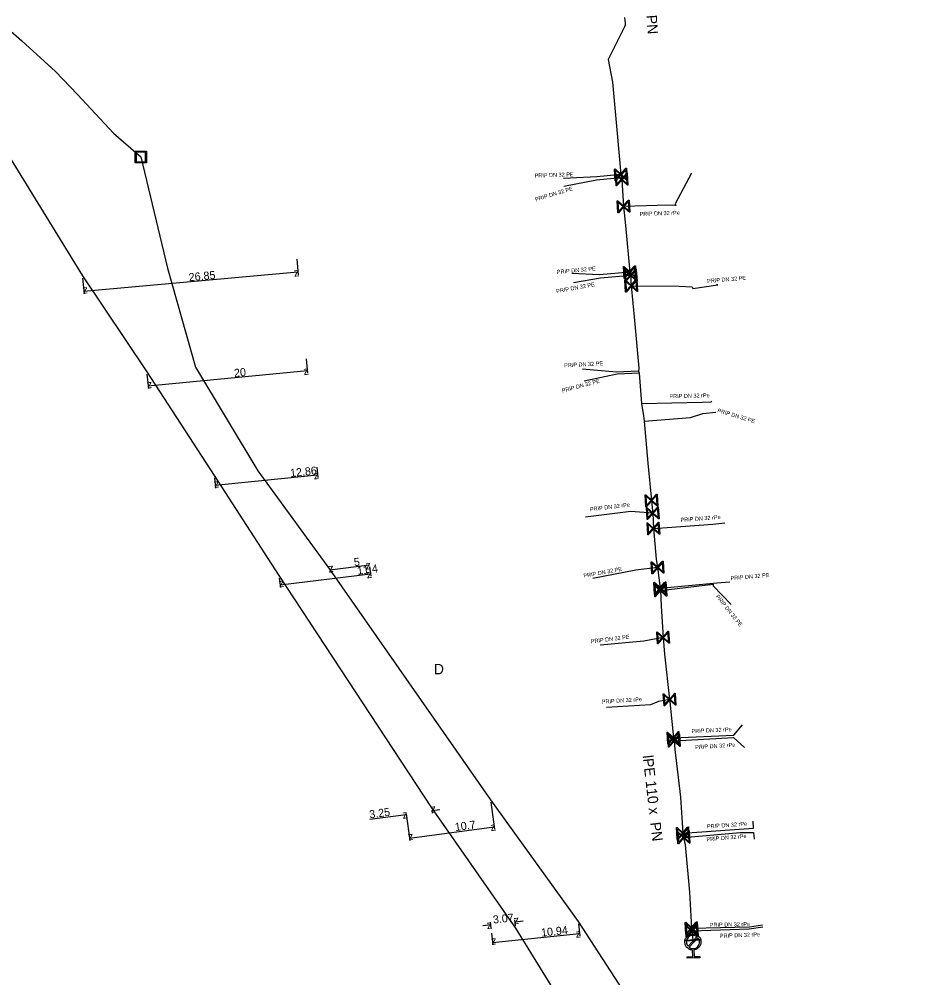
# Model space of a CAD drawing. Extents: x -643544 to -637295, y -1119190 to -1111715.
# Drawn here: x -641176.6 to -641064.3, y -1114622.1 to -1114502.3 of the extents above; entities that cross this region are included whole.
import ezdxf

# ---------------------------------------------------------------- set-up
doc = ezdxf.new("R2010")
doc.units = 0
for name, color, linetype in [('Default', 7, 'Continuous'), ('VP Hydrant', 7, 'Continuous'), ('VP Kótování', 7, 'Continuous'), ('VP Popis přípojky', 7, 'Continuous'), ('VP Přípojka', 7, 'Continuous'), ('VP Řad', 7, 'Continuous'), ('VP Řad - označení', 7, 'Continuous'), ('VP Řad - popis', 7, 'Continuous'), ('VP Šachta', 7, 'Continuous'), ('VP Šoupě', 7, 'Continuous')]:
    doc.layers.add(name, color=color, linetype=linetype)

msp = doc.modelspace()

# ---------------------------------------------------------------- linework, layer by layer
at = {"layer": 'Default'}
for points in [[(-641092.48, -1114618.58), (-641092.84, -1114618.56), (-641093.11, -1114618.31), (-641093.41, -1114618.03), (-641093.42, -1114617.61), (-641093.43, -1114617.2), (-641093.15, -1114616.89), (-641092.87, -1114616.59), (-641092.45, -1114616.58), (-641092.04, -1114616.57), (-641091.74, -1114616.85), (-641091.43, -1114617.13), (-641091.42, -1114617.55), (-641091.41, -1114617.96), (-641091.69, -1114618.26), (-641091.94, -1114618.53), (-641092.3, -1114618.57)], [(-641091.93, -1114616.93), (-641092.15, -1114616.76), (-641092.44, -1114616.77), (-641092.78, -1114616.78), (-641093.01, -1114617.02), (-641093.24, -1114617.27), (-641093.23, -1114617.61), (-641093.22, -1114617.9), (-641093.04, -1114618.11)], [(-641092.91, -1114618.23), (-641092.69, -1114618.4), (-641092.39, -1114618.39), (-641092.05, -1114618.38), (-641091.83, -1114618.14), (-641091.6, -1114617.89), (-641091.61, -1114617.56), (-641091.62, -1114617.26), (-641091.8, -1114617.05)]]:
    msp.add_open_spline(points, degree=3, dxfattribs=at)
at = {"layer": 'VP Hydrant'}
for points in [[(-641093.04, -1114618.11), (-641091.93, -1114616.93)], [(-641091.8, -1114617.05), (-641092.91, -1114618.23)], [(-641092.3, -1114618.57), (-641092.27, -1114619.39), (-641091.58, -1114619.37), (-641091.58, -1114619.55), (-641093.14, -1114619.6), (-641093.14, -1114619.42), (-641092.45, -1114619.4), (-641092.48, -1114618.58)]]:
    msp.add_lwpolyline(points, dxfattribs=at)
at = {"layer": 'VP Kótování'}
for points in [[(-641141.95, -1114532.25), (-641141.78, -1114534.2)], [(-641141.81, -1114533.9), (-641168.55, -1114536.3)], [(-641168.7, -1114534.64), (-641168.52, -1114536.6)], [(-641140.75, -1114544.7), (-641140.58, -1114546.5)], [(-641140.61, -1114546.2), (-641160.51, -1114548.14)], [(-641160.66, -1114546.64), (-641160.48, -1114548.44)], [(-641139.43, -1114558.27), (-641139.3, -1114559.54)], [(-641139.33, -1114559.25), (-641152.12, -1114560.56)], [(-641152.22, -1114559.58), (-641152.09, -1114560.86)], [(-641132.85, -1114570.5), (-641137.81, -1114571.11)], [(-641137.79, -1114571.31), (-641137.78, -1114571.41)], [(-641132.83, -1114570.7), (-641132.82, -1114570.8)], [(-641132.83, -1114570.7), (-641132.68, -1114571.89)], [(-641144.14, -1114572.1), (-641143.99, -1114573.29)], [(-641132.72, -1114571.6), (-641144.03, -1114573)], [(-641117.67, -1114600.12), (-641117.21, -1114603.47)], [(-641125.05, -1114601.13), (-641125, -1114601.48)], [(-641124.05, -1114601.05), (-641125.04, -1114601.19)], [(-641132.79, -1114602.24), (-641128.26, -1114601.63)], [(-641128.27, -1114601.57), (-641127.81, -1114604.91)], [(-641128.27, -1114601.57), (-641128.22, -1114601.92)], [(-641127.85, -1114604.61), (-641117.25, -1114603.17)], [(-641118.7, -1114615.51), (-641117.71, -1114615.41)], [(-641117.66, -1114615.86), (-641117.74, -1114615.11)], [(-641114.61, -1114615.54), (-641114.69, -1114614.79)], [(-641113.66, -1114614.99), (-641114.65, -1114615.09)], [(-641106.72, -1114615.32), (-641106.56, -1114616.81)], [(-641117.6, -1114616.46), (-641117.44, -1114617.95)], [(-641117.47, -1114617.65), (-641106.59, -1114616.51)]]:
    msp.add_lwpolyline(points, dxfattribs=at)
at = {"layer": 'VP Přípojka'}
for points in [[(-641101.43, -1114521.7), (-641104.44, -1114521.97), (-641108.61, -1114522.19)], [(-641101.33, -1114522.32), (-641101.45, -1114522.11), (-641104.46, -1114522.38), (-641108.56, -1114523.19)], [(-641092.62, -1114521.51), (-641094.63, -1114525.35), (-641094.55, -1114525.55), (-641095.47, -1114525.5), (-641101.1, -1114525.68)], [(-641100.32, -1114533.87), (-641104.11, -1114534.22), (-641107.55, -1114534.06)], [(-641100.2, -1114534.3), (-641103.99, -1114534.65), (-641107.35, -1114535.22)], [(-641100.14, -1114535.59), (-641094.13, -1114535.62), (-641092.52, -1114535.72), (-641092.44, -1114535.94), (-641089.31, -1114535.47)], [(-641089.31, -1114535.47), (-641089.47, -1114535.45)], [(-641099.21, -1114546.27), (-641101.96, -1114546.38), (-641106.24, -1114546.02)], [(-641099.16, -1114546.5), (-641101.88, -1114546.64), (-641106.01, -1114547.49)], [(-641098.86, -1114550.28), (-641091.25, -1114550.11), (-641090.16, -1114550.09)], [(-641090.07, -1114550.02), (-641090.16, -1114550.09)], [(-641098.53, -1114552.49), (-641092.72, -1114552.03), (-641091.17, -1114551.54), (-641089.58, -1114551.4)], [(-641097.45, -1114564.01), (-641100.2, -1114563.81), (-641105.87, -1114564.49)], [(-641097.37, -1114565.92), (-641089.93, -1114565.38), (-641088.44, -1114565.2)], [(-641096.85, -1114570.78), (-641099.57, -1114571.1), (-641104.92, -1114572.17)], [(-641096.51, -1114573.35), (-641089.45, -1114572.71), (-641087.83, -1114572.58)], [(-641096.49, -1114573.66), (-641089.88, -1114572.87), (-641089.88, -1114573.07), (-641087.64, -1114575.4)], [(-641096.16, -1114579.55), (-641098.55, -1114580), (-641104.02, -1114580.51)], [(-641095.34, -1114587.29), (-641096.72, -1114587.51), (-641097.71, -1114587.93), (-641103.23, -1114588.29)], [(-641094.87, -1114592.08), (-641087.32, -1114591.74), (-641086.24, -1114590.46)], [(-641094.79, -1114592.45), (-641087.34, -1114592.01), (-641085.97, -1114593.26)], [(-641093.68, -1114603.98), (-641084.87, -1114603.34), (-641084.9, -1114602.48)], [(-641093.6, -1114604.51), (-641086.52, -1114603.9), (-641084.84, -1114603.9), (-641084.77, -1114604.74)], [(-641092.6, -1114615.83), (-641085.37, -1114615.67), (-641083.72, -1114615.45)], [(-641092.55, -1114616.19), (-641085.38, -1114615.92), (-641083.7, -1114615.7)]]:
    msp.add_lwpolyline(points, dxfattribs=at)
at = {"layer": 'VP Řad'}
for points in [[(-641272.94, -1114330.06), (-641272.34, -1114336.32), (-641272.11, -1114337.6), (-641270.76, -1114340.71), (-641269.86, -1114342.84), (-641268.15, -1114346.41), (-641267.42, -1114349.17), (-641260.05, -1114373.85), (-641246.44, -1114396.73), (-641232.73, -1114420.13), (-641224.28, -1114436.22), (-641214.82, -1114454.08), (-641189.89, -1114497.4), (-641179.59, -1114516.72), (-641168.72, -1114534.34), (-641160.69, -1114546.34), (-641152.25, -1114559.28), (-641144.18, -1114571.8), (-641125.09, -1114600.83), (-641114.58, -1114615.84), (-641090.67, -1114654.64), (-641085.81, -1114661.49), (-641065.7, -1114689.7), (-641051.68, -1114712.31)], [(-641184.99, -1114496.55), (-641180.87, -1114500.98), (-641176.31, -1114504.98), (-641172.08, -1114508.83), (-641169.35, -1114511.67), (-641164.86, -1114516.52), (-641161.43, -1114519.48)], [(-641100.96, -1114502.08), (-641100.89, -1114502.79), (-641100.9, -1114503.01), (-641100.96, -1114503.22), (-641103.02, -1114507.3), (-641102.49, -1114510.16), (-641101.93, -1114516.1), (-641101.43, -1114521.7), (-641101.37, -1114522.06), (-641101.33, -1114522.32), (-641101.1, -1114525.68), (-641100.85, -1114528.04), (-641100.32, -1114533.87), (-641100.28, -1114534.01), (-641100.2, -1114534.3), (-641100.17, -1114534.95), (-641100.14, -1114535.59), (-641099.74, -1114539.91), (-641099.18, -1114545.88), (-641099.21, -1114546.27), (-641099.16, -1114546.5), (-641098.86, -1114550.28), (-641098.62, -1114551.85), (-641098.53, -1114552.49), (-641098.04, -1114557.75), (-641097.6, -1114562.42), (-641097.49, -1114563.72), (-641097.45, -1114564.01), (-641097.37, -1114565.92), (-641097, -1114569.75), (-641096.85, -1114570.78), (-641096.51, -1114573.35), (-641096.49, -1114573.66), (-641096.38, -1114575.63), (-641096.16, -1114579.55), (-641095.97, -1114581.62), (-641095.34, -1114587.29), (-641095.31, -1114587.58), (-641094.87, -1114592.08), (-641094.79, -1114592.45), (-641094.67, -1114593.51), (-641093.99, -1114599.47), (-641093.68, -1114603.98), (-641093.6, -1114604.51), (-641093.39, -1114605.43), (-641092.86, -1114611.35), (-641092.6, -1114615.83), (-641092.55, -1114616.19), (-641092.45, -1114617.35), (-641092.42, -1114617.58)], [(-641161.43, -1114519.48), (-641158.08, -1114533.39), (-641154.58, -1114545.74), (-641146.79, -1114558.72), (-641137.83, -1114571.01), (-641117.71, -1114599.83), (-641106.75, -1114615.02), (-641101.23, -1114623.57), (-641095.69, -1114632.58), (-641088.77, -1114640.85), (-641077.68, -1114658.12), (-641055.7, -1114689.08)]]:
    msp.add_lwpolyline(points, dxfattribs=at)
at = {"layer": 'VP Šachta'}
for points in [[(-641160.72, -1114518.76), (-641160.72, -1114520.21), (-641162.14, -1114520.21), (-641162.14, -1114518.76), (-641160.72, -1114518.76)], [(-641162.02, -1114518.88), (-641162.02, -1114520.09), (-641160.84, -1114520.09), (-641160.84, -1114518.88), (-641162.02, -1114518.88)]]:
    msp.add_lwpolyline(points, dxfattribs=at)
at = {"layer": 'VP Šoupě'}
for points in [[(-641100.73, -1114520.91), (-641100.64, -1114522.4), (-641100.7, -1114522.41), (-641100.79, -1114522.32), (-641101.42, -1114521.76), (-641102.07, -1114522.49), (-641102.13, -1114522.49), (-641102.22, -1114521), (-641102.16, -1114520.99), (-641101.43, -1114521.64), (-641100.88, -1114521.01), (-641100.79, -1114520.91), (-641100.73, -1114520.91)], [(-641102.05, -1114522.34), (-641101.49, -1114521.7), (-641102.12, -1114521.15), (-641102.05, -1114522.34)], [(-641100.81, -1114521.07), (-641101.37, -1114521.7), (-641100.74, -1114522.25), (-641100.81, -1114521.07)], [(-641100.63, -1114521.53), (-641100.54, -1114523.02), (-641100.6, -1114523.03), (-641100.69, -1114522.94), (-641101.32, -1114522.38), (-641101.97, -1114523.11), (-641102.03, -1114523.11), (-641102.12, -1114521.62), (-641102.06, -1114521.61), (-641101.33, -1114522.26), (-641100.78, -1114521.63), (-641100.69, -1114521.53), (-641100.63, -1114521.53)], [(-641101.95, -1114522.96), (-641101.39, -1114522.32), (-641102.02, -1114521.77), (-641101.95, -1114522.96)], [(-641100.71, -1114521.69), (-641101.27, -1114522.32), (-641100.64, -1114522.87), (-641100.71, -1114521.69)], [(-641100.4, -1114524.89), (-641100.31, -1114526.38), (-641100.37, -1114526.39), (-641100.46, -1114526.3), (-641101.09, -1114525.74), (-641101.74, -1114526.47), (-641101.8, -1114526.47), (-641101.89, -1114524.98), (-641101.83, -1114524.97), (-641101.1, -1114525.62), (-641100.55, -1114524.99), (-641100.46, -1114524.89), (-641100.4, -1114524.89)], [(-641101.72, -1114526.32), (-641101.16, -1114525.68), (-641101.79, -1114525.13), (-641101.72, -1114526.32)], [(-641100.48, -1114525.05), (-641101.04, -1114525.68), (-641100.41, -1114526.23), (-641100.48, -1114525.05)], [(-641099.62, -1114533.08), (-641099.53, -1114534.57), (-641099.59, -1114534.58), (-641099.68, -1114534.49), (-641100.31, -1114533.93), (-641100.96, -1114534.66), (-641101.02, -1114534.66), (-641101.11, -1114533.17), (-641101.05, -1114533.16), (-641100.32, -1114533.81), (-641099.77, -1114533.18), (-641099.68, -1114533.08), (-641099.62, -1114533.08)], [(-641100.94, -1114534.51), (-641100.38, -1114533.87), (-641101.01, -1114533.32), (-641100.94, -1114534.51)], [(-641099.5, -1114533.51), (-641099.41, -1114535), (-641099.47, -1114535.01), (-641099.56, -1114534.92), (-641100.19, -1114534.36), (-641100.84, -1114535.09), (-641100.9, -1114535.09), (-641100.99, -1114533.6), (-641100.93, -1114533.59), (-641100.2, -1114534.24), (-641099.65, -1114533.61), (-641099.56, -1114533.51), (-641099.5, -1114533.51)], [(-641100.82, -1114534.94), (-641100.26, -1114534.3), (-641100.89, -1114533.75), (-641100.82, -1114534.94)], [(-641099.7, -1114533.24), (-641100.26, -1114533.87), (-641099.63, -1114534.42), (-641099.7, -1114533.24)], [(-641099.58, -1114533.67), (-641100.14, -1114534.3), (-641099.51, -1114534.85), (-641099.58, -1114533.67)], [(-641099.44, -1114534.8), (-641099.35, -1114536.29), (-641099.41, -1114536.3), (-641099.5, -1114536.21), (-641100.13, -1114535.65), (-641100.78, -1114536.38), (-641100.84, -1114536.38), (-641100.93, -1114534.89), (-641100.87, -1114534.88), (-641100.14, -1114535.53), (-641099.59, -1114534.9), (-641099.5, -1114534.8), (-641099.44, -1114534.8)], [(-641100.76, -1114536.23), (-641100.2, -1114535.59), (-641100.83, -1114535.04), (-641100.76, -1114536.23)], [(-641099.52, -1114534.96), (-641100.08, -1114535.59), (-641099.45, -1114536.14), (-641099.52, -1114534.96)], [(-641096.9, -1114561.63), (-641096.81, -1114563.12), (-641096.87, -1114563.13), (-641096.96, -1114563.04), (-641097.59, -1114562.48), (-641098.24, -1114563.21), (-641098.3, -1114563.21), (-641098.39, -1114561.72), (-641098.33, -1114561.71), (-641097.6, -1114562.36), (-641097.05, -1114561.73), (-641096.96, -1114561.63), (-641096.9, -1114561.63)], [(-641098.22, -1114563.06), (-641097.66, -1114562.42), (-641098.29, -1114561.87), (-641098.22, -1114563.06)], [(-641096.98, -1114561.79), (-641097.54, -1114562.42), (-641096.91, -1114562.97), (-641096.98, -1114561.79)], [(-641096.75, -1114563.22), (-641096.66, -1114564.71), (-641096.72, -1114564.72), (-641096.81, -1114564.63), (-641097.44, -1114564.07), (-641098.09, -1114564.8), (-641098.15, -1114564.8), (-641098.24, -1114563.31), (-641098.18, -1114563.3), (-641097.45, -1114563.95), (-641096.9, -1114563.32), (-641096.81, -1114563.22), (-641096.75, -1114563.22)], [(-641098.07, -1114564.65), (-641097.51, -1114564.01), (-641098.14, -1114563.46), (-641098.07, -1114564.65)], [(-641096.83, -1114563.38), (-641097.39, -1114564.01), (-641096.76, -1114564.56), (-641096.83, -1114563.38)], [(-641096.67, -1114565.13), (-641096.58, -1114566.62), (-641096.64, -1114566.63), (-641096.73, -1114566.54), (-641097.36, -1114565.98), (-641098.01, -1114566.71), (-641098.07, -1114566.71), (-641098.16, -1114565.22), (-641098.1, -1114565.21), (-641097.37, -1114565.86), (-641096.82, -1114565.23), (-641096.73, -1114565.13), (-641096.67, -1114565.13)], [(-641097.99, -1114566.56), (-641097.43, -1114565.92), (-641098.06, -1114565.37), (-641097.99, -1114566.56)], [(-641096.75, -1114565.29), (-641097.31, -1114565.92), (-641096.68, -1114566.47), (-641096.75, -1114565.29)], [(-641096.15, -1114569.99), (-641096.06, -1114571.48), (-641096.12, -1114571.49), (-641096.21, -1114571.4), (-641096.84, -1114570.84), (-641097.49, -1114571.57), (-641097.55, -1114571.57), (-641097.64, -1114570.08), (-641097.58, -1114570.07), (-641096.85, -1114570.72), (-641096.3, -1114570.09), (-641096.21, -1114569.99), (-641096.15, -1114569.99)], [(-641097.47, -1114571.42), (-641096.91, -1114570.78), (-641097.54, -1114570.23), (-641097.47, -1114571.42)], [(-641096.23, -1114570.15), (-641096.79, -1114570.78), (-641096.16, -1114571.33), (-641096.23, -1114570.15)], [(-641095.81, -1114572.56), (-641095.72, -1114574.05), (-641095.78, -1114574.06), (-641095.87, -1114573.97), (-641096.5, -1114573.41), (-641097.15, -1114574.14), (-641097.21, -1114574.14), (-641097.3, -1114572.65), (-641097.24, -1114572.64), (-641096.51, -1114573.29), (-641095.96, -1114572.66), (-641095.87, -1114572.56), (-641095.81, -1114572.56)], [(-641095.79, -1114572.87), (-641095.7, -1114574.36), (-641095.76, -1114574.37), (-641095.85, -1114574.28), (-641096.48, -1114573.72), (-641097.13, -1114574.45), (-641097.19, -1114574.45), (-641097.28, -1114572.96), (-641097.22, -1114572.95), (-641096.49, -1114573.6), (-641095.94, -1114572.97), (-641095.85, -1114572.87), (-641095.79, -1114572.87)], [(-641097.13, -1114573.99), (-641096.57, -1114573.35), (-641097.2, -1114572.8), (-641097.13, -1114573.99)], [(-641097.11, -1114574.3), (-641096.55, -1114573.66), (-641097.18, -1114573.11), (-641097.11, -1114574.3)], [(-641095.89, -1114572.72), (-641096.45, -1114573.35), (-641095.82, -1114573.9), (-641095.89, -1114572.72)], [(-641095.87, -1114573.03), (-641096.43, -1114573.66), (-641095.8, -1114574.21), (-641095.87, -1114573.03)], [(-641095.46, -1114578.76), (-641095.37, -1114580.25), (-641095.43, -1114580.26), (-641095.52, -1114580.17), (-641096.15, -1114579.61), (-641096.8, -1114580.34), (-641096.86, -1114580.34), (-641096.95, -1114578.85), (-641096.89, -1114578.84), (-641096.16, -1114579.49), (-641095.61, -1114578.86), (-641095.52, -1114578.76), (-641095.46, -1114578.76)], [(-641096.78, -1114580.19), (-641096.22, -1114579.55), (-641096.85, -1114579), (-641096.78, -1114580.19)], [(-641095.54, -1114578.92), (-641096.1, -1114579.55), (-641095.47, -1114580.1), (-641095.54, -1114578.92)], [(-641094.64, -1114586.5), (-641094.55, -1114587.99), (-641094.61, -1114588), (-641094.7, -1114587.91), (-641095.33, -1114587.35), (-641095.98, -1114588.08), (-641096.04, -1114588.08), (-641096.13, -1114586.59), (-641096.07, -1114586.58), (-641095.34, -1114587.23), (-641094.79, -1114586.6), (-641094.7, -1114586.5), (-641094.64, -1114586.5)], [(-641095.96, -1114587.93), (-641095.4, -1114587.29), (-641096.03, -1114586.74), (-641095.96, -1114587.93)], [(-641094.72, -1114586.66), (-641095.28, -1114587.29), (-641094.65, -1114587.84), (-641094.72, -1114586.66)], [(-641094.17, -1114591.29), (-641094.08, -1114592.78), (-641094.14, -1114592.79), (-641094.23, -1114592.7), (-641094.86, -1114592.14), (-641095.51, -1114592.87), (-641095.57, -1114592.87), (-641095.66, -1114591.38), (-641095.6, -1114591.37), (-641094.87, -1114592.02), (-641094.32, -1114591.39), (-641094.23, -1114591.29), (-641094.17, -1114591.29)], [(-641094.09, -1114591.66), (-641094, -1114593.15), (-641094.06, -1114593.16), (-641094.15, -1114593.07), (-641094.78, -1114592.51), (-641095.43, -1114593.24), (-641095.49, -1114593.24), (-641095.58, -1114591.75), (-641095.52, -1114591.74), (-641094.79, -1114592.39), (-641094.24, -1114591.76), (-641094.15, -1114591.66), (-641094.09, -1114591.66)], [(-641095.49, -1114592.72), (-641094.93, -1114592.08), (-641095.56, -1114591.53), (-641095.49, -1114592.72)], [(-641094.25, -1114591.45), (-641094.81, -1114592.08), (-641094.18, -1114592.63), (-641094.25, -1114591.45)], [(-641094.17, -1114591.82), (-641094.73, -1114592.45), (-641094.1, -1114593), (-641094.17, -1114591.82)], [(-641095.41, -1114593.09), (-641094.85, -1114592.45), (-641095.48, -1114591.9), (-641095.41, -1114593.09)], [(-641092.98, -1114603.19), (-641092.89, -1114604.68), (-641092.95, -1114604.69), (-641093.04, -1114604.6), (-641093.67, -1114604.04), (-641094.32, -1114604.77), (-641094.38, -1114604.77), (-641094.47, -1114603.28), (-641094.41, -1114603.27), (-641093.68, -1114603.92), (-641093.13, -1114603.29), (-641093.04, -1114603.19), (-641092.98, -1114603.19)], [(-641092.9, -1114603.72), (-641092.81, -1114605.21), (-641092.87, -1114605.22), (-641092.96, -1114605.13), (-641093.59, -1114604.57), (-641094.24, -1114605.3), (-641094.3, -1114605.3), (-641094.39, -1114603.81), (-641094.33, -1114603.8), (-641093.6, -1114604.45), (-641093.05, -1114603.82), (-641092.96, -1114603.72), (-641092.9, -1114603.72)], [(-641094.3, -1114604.62), (-641093.74, -1114603.98), (-641094.37, -1114603.43), (-641094.3, -1114604.62)], [(-641093.06, -1114603.35), (-641093.62, -1114603.98), (-641092.99, -1114604.53), (-641093.06, -1114603.35)], [(-641094.22, -1114605.15), (-641093.66, -1114604.51), (-641094.29, -1114603.96), (-641094.22, -1114605.15)], [(-641092.98, -1114603.88), (-641093.54, -1114604.51), (-641092.91, -1114605.06), (-641092.98, -1114603.88)], [(-641091.9, -1114615.04), (-641091.81, -1114616.53), (-641091.87, -1114616.54), (-641091.96, -1114616.45), (-641092.59, -1114615.89), (-641093.24, -1114616.62), (-641093.3, -1114616.62), (-641093.39, -1114615.13), (-641093.33, -1114615.12), (-641092.6, -1114615.77), (-641092.05, -1114615.14), (-641091.96, -1114615.04), (-641091.9, -1114615.04)], [(-641091.85, -1114615.4), (-641091.76, -1114616.89), (-641091.82, -1114616.9), (-641091.91, -1114616.81), (-641092.54, -1114616.25), (-641093.19, -1114616.98), (-641093.25, -1114616.98), (-641093.34, -1114615.49), (-641093.28, -1114615.48), (-641092.55, -1114616.13), (-641092, -1114615.5), (-641091.91, -1114615.4), (-641091.85, -1114615.4)], [(-641093.22, -1114616.47), (-641092.66, -1114615.83), (-641093.29, -1114615.28), (-641093.22, -1114616.47)], [(-641093.17, -1114616.83), (-641092.61, -1114616.19), (-641093.24, -1114615.64), (-641093.17, -1114616.83)], [(-641091.98, -1114615.2), (-641092.54, -1114615.83), (-641091.91, -1114616.38), (-641091.98, -1114615.2)], [(-641091.93, -1114615.56), (-641092.49, -1114616.19), (-641091.86, -1114616.74), (-641091.93, -1114615.56)], [(-641091.45, -1114617.34), (-641093.44, -1114617.48), (-641093.45, -1114617.36), (-641091.46, -1114617.22), (-641091.45, -1114617.34)]]:
    msp.add_lwpolyline(points, dxfattribs=at)

# ---------------------------------------------------------------- texts
at = {"layer": 'VP Kótování'}
for s, rotation, p in [('26.85', 5.1177, (-641155.4, -1114535.02)), ('z', 5.1177, (-641142.26, -1114534.45)), ('z', 185.1178, (-641168.09, -1114535.76)), ('20', 5.5666, (-641149.73, -1114546.99)), ('z', 5.5666, (-641141.06, -1114546.75)), ('z', 185.5666, (-641160.06, -1114547.6)), ('12.86', 5.8693, (-641142.72, -1114559.49)), ('z', 5.8693, (-641139.78, -1114559.79)), ('z', 185.8693, (-641151.67, -1114560.01)), ('5', 7.054, (-641134.74, -1114570.63)), ('z', 7.054, (-641133.29, -1114571.06)), ('z', 187.054, (-641137.38, -1114570.55)), ('11.4', 7.0545, (-641134.34, -1114571.7)), ('z', 7.0545, (-641133.15, -1114572.15)), ('z', 187.0546, (-641143.59, -1114572.44)), ('3.25', 7.7612, (-641132.8, -1114602.14)), ('z', 7.7612, (-641128.69, -1114602.19)), ('z', 187.7612, (-641124.61, -1114600.62)), ('10.7', 7.7553, (-641122.11, -1114603.73)), ('z', 7.7553, (-641117.68, -1114603.73)), ('z', 187.7553, (-641127.43, -1114604.05)), ('3.07', 5.9631, (-641117.37, -1114615.28)), ('z', 185.9631, (-641114.21, -1114614.54)), ('z', 5.9631, (-641118.15, -1114615.96)), ('10.94', 5.9602, (-641111.35, -1114616.91)), ('z', 5.9602, (-641107.04, -1114617.06)), ('z', 185.9602, (-641117.03, -1114617.1))]:
    msp.add_text(s, height=1, rotation=rotation, dxfattribs=at).set_placement(p)
at = {"layer": 'VP Popis přípojky'}
for s, rotation, p in [('PRIP DN 32 PE', 1.9104, (-641112.2, -1114522.07)), ('PRIP DN 32 PE', 16.6355, (-641112.07, -1114525.05)), ('PRIP DN 32 rPe', 1.9104, (-641099.08, -1114526.87)), ('PRIP DN 32 PE', 5.2483, (-641109.41, -1114534.11)), ('PRIP DN 32 PE', 10.5139, (-641109.46, -1114536.52)), ('PRIP DN 32 PE', 4.7292, (-641090.63, -1114535.24)), ('PRIP DN 32 PE', 2.8217, (-641108.51, -1114545.77)), ('PRIP DN 32 PE', 15.1, (-641108.73, -1114548.95)), ('PRIP DN 32 rPe', 1.2797, (-641095.35, -1114549.64)), ('PRIP DN 32 PE', 343.4116, (-641089.41, -1114551.38)), ('PRIP DN 32 rPe', 6.8774, (-641105.27, -1114563.77)), ('PRIP DN 32 rPe', 4.1513, (-641093.96, -1114565.09)), ('PRIP DN 32 PE', 10.5137, (-641106.05, -1114572.08)), ('PRIP DN 32 PE', 4.7265, (-641087.7, -1114572.37)), ('PRIP DN 32 PE', 308.7505, (-641089.61, -1114574.43)), ('PRIP DN 32 PE', 7.0628, (-641105.16, -1114580.27)), ('PRIP DN 32 rPe', 3.7211, (-641103.8, -1114587.81)), ('PRIP DN 32 rPe', 2.5785, (-641092.59, -1114591.48)), ('PRIP DN 32 rPe', 3.38, (-641092.13, -1114593.48)), ('PRIP DN 32 rPe', 4.1601, (-641090.65, -1114603.4)), ('PRIP DN 32 rPe', 4.9243, (-641090.71, -1114605)), ('PRIP DN 32 rPe', 1.2678, (-641090.31, -1114615.69)), ('PRIP DN 32 rPe', 2.1566, (-641089.05, -1114617.06))]:
    msp.add_text(s, height=0.5, rotation=rotation, dxfattribs=at).set_placement(p)
at = {"layer": 'VP Řad - označení'}
msp.add_text('D', height=1.3, dxfattribs=at).set_placement((-641124.8, -1114584.13))
at = {"layer": 'VP Řad - popis'}
for rotation, p in [(273.8259, (-641098.8, -1114493.4)), (276.4984, (-641098.71, -1114594.31))]:
    msp.add_text('lPE 110 x  PN ', height=1.3, rotation=rotation, dxfattribs=at).set_placement(p)

doc.saveas('drawing.dxf')
